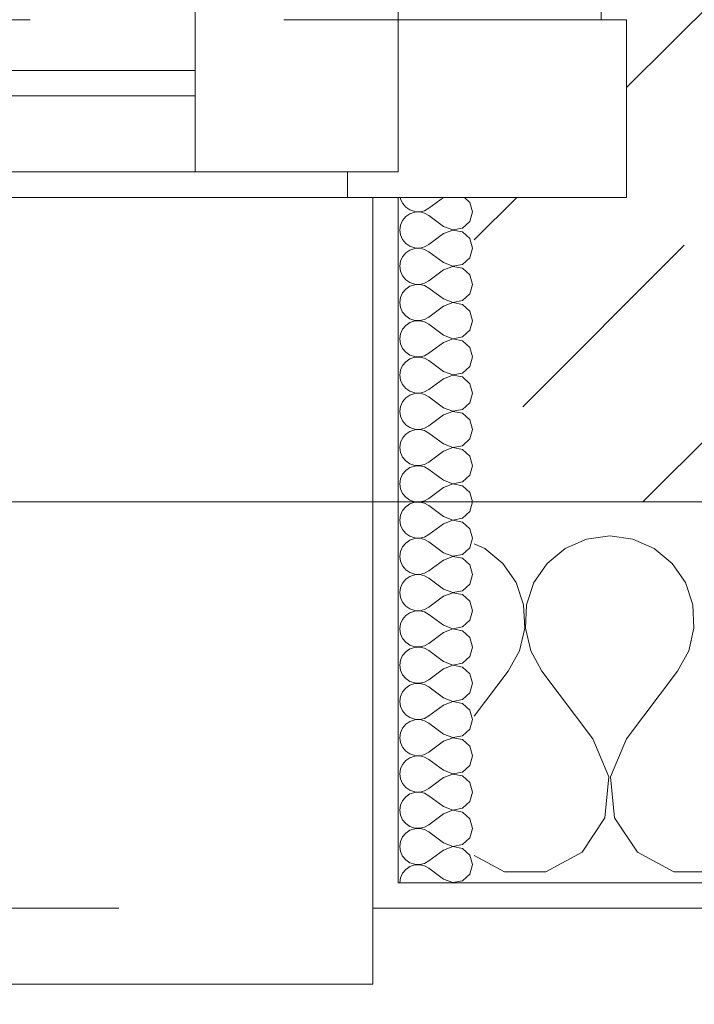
# Model space of a CAD drawing. Header units: metres. Extents: x -4 to 99, y -11 to 17.
# Tile 399 of 656: x 39.301 to 39.567, y -0.193 to 0.195. Entities that reach past the tile are written whole.
import ezdxf

# ---------------------------------------------------------------- set-up
doc = ezdxf.new("R2010")
doc.units = ezdxf.units.M
doc.header["$MEASUREMENT"] = 0
for name, pattern in [('Strichlinie eng', [0.115, 0.075, -0.04]), ('Untersicht', [0.1, 0.075, -0.025]), ('Wipeout_Contour', [1, 0, -1])]:
    doc.linetypes.add(name, pattern=pattern)
for name, color, linetype in [('152 - Bemaßung_ Beschriftung.Ausbau', 7, 'Continuous'), ('603 - Struktur.Bodenplatte_ Decke Roh', 7, 'Continuous'), ('604 - Struktur.Wand Aussen', 7, 'Continuous'), ('653 - Abdeckung.TB Verkofferung', 7, 'Continuous'), ('Neubau_152 - Bemaßung_ Beschriftung.Ausbau', 7, 'Continuous')]:
    doc.layers.add(name, color=color, linetype=linetype)
doc.styles.add('ERSTELLTER_STIL_2', font='txt')
doc.dimstyles.new('ERSTELLTER_STIL__1', dxfattribs={"dimtxt": 0.1, "dimasz": 0.0532, "dimexe": 0.18, "dimexo": 0.0625, "dimgap": 0, "dimtad": 1, "dimzin": 0, "dimdsep": 46, "dimtxsty": 'ERSTELLTER_STIL_2', "dimblk": 'ARROWHEAD_2', "dimblk1": 'ARROWHEAD_2', "dimblk2": 'ARROWHEAD_2', "dimcen": 0.09, "dimse1": 1, "dimse2": 1, "dimclrd": 7, "dimclre": 7, "dimclrt": 7, "dimazin": 0, "dimtfac": 1, "dimtdec": 4, "dimtmove": 0, "dimatfit": 3, "dimfxl": 1, "dimtolj": 1, "dimtzin": 0, "dimarcsym": 0})
doc.dimstyles.new('ERSTELLTER_STIL__2', dxfattribs={"dimtxt": 0.1, "dimasz": 0.0532, "dimexe": 0.18, "dimexo": 0.0625, "dimgap": 0, "dimtad": 1, "dimtih": 1, "dimtoh": 1, "dimzin": 0, "dimdsep": 46, "dimtxsty": 'ERSTELLTER_STIL_2', "dimblk": 'ARROWHEAD_2', "dimblk1": 'ARROWHEAD_2', "dimblk2": 'ARROWHEAD_2', "dimcen": 0.09, "dimse1": 1, "dimse2": 1, "dimclrd": 7, "dimclre": 7, "dimclrt": 7, "dimazin": 0, "dimtfac": 1, "dimtdec": 4, "dimtmove": 0, "dimatfit": 3, "dimfxl": 1, "dimtolj": 1, "dimtzin": 0, "dimarcsym": 0})
doc.dimstyles.new('ERSTELLTER_STIL__4', dxfattribs={"dimtxt": 0.1, "dimasz": 0.0532, "dimexe": 0.18, "dimexo": 0.0625, "dimgap": 0, "dimtad": 1, "dimzin": 0, "dimdsep": 46, "dimtxsty": 'ERSTELLTER_STIL_2', "dimblk": 'ARROWHEAD_2', "dimblk1": 'ARROWHEAD_2', "dimblk2": 'ARROWHEAD_2', "dimcen": 0.09, "dimse1": 1, "dimse2": 1, "dimclrd": 7, "dimclre": 7, "dimclrt": 7, "dimazin": 0, "dimtfac": 1, "dimtdec": 4, "dimtmove": 2, "dimatfit": 3, "dimfxl": 1, "dimtolj": 1, "dimtzin": 0, "dimarcsym": 0})
doc.dimstyles.new('ERSTELLTER_STIL__6', dxfattribs={"dimtxt": 0.18, "dimasz": 0.03648, "dimexe": 0.18, "dimexo": 0.0625, "dimgap": 0, "dimtad": 0, "dimtih": 1, "dimtoh": 1, "dimdec": 4, "dimzin": 0, "dimdsep": 46, "dimcen": 0.09, "dimadec": 0, "dimazin": 0, "dimtfac": 1, "dimtdec": 4, "dimtmove": 0, "dimatfit": 3, "dimldrblk": 'ARROWHEAD_11', "dimfxl": 1, "dimtolj": 1, "dimtzin": 0, "dimarcsym": 0})
doc.dimstyles.new('ERSTELLTER_STIL__7', dxfattribs={"dimtxt": 0.18, "dimasz": 0.02736, "dimexe": 0.18, "dimexo": 0.0625, "dimgap": 0, "dimtad": 0, "dimtih": 1, "dimtoh": 1, "dimdec": 4, "dimzin": 0, "dimdsep": 46, "dimcen": 0.09, "dimadec": 0, "dimazin": 0, "dimtfac": 1, "dimtdec": 4, "dimtmove": 0, "dimatfit": 3, "dimldrblk": 'ARROWHEAD_11', "dimfxl": 1, "dimtolj": 1, "dimtzin": 0, "dimarcsym": 0})
pattern_1 = [(0, (0, 0), (0, 0.08660254), [0, -0.05]), (0, (0.025, 0.0433), (0, 0.08660254), [0, -0.05])]

# ---------------------------------------------------------------- blocks, each defined once
blk = doc.blocks.new('*X95')
at = {"layer": '604 - Struktur.Wand Aussen', "color": 7, "linetype": 'Continuous', "lineweight": 5}
for p, q in [((39.48419, -0.01331), (39.48, -0.01146)), ((39.52422, -0.0096), (39.51581, -0.01331)), ((39.53333, -0.00833), (39.52422, -0.0096)), ((39.54244, -0.0096), (39.53333, -0.00833)), ((39.55086, -0.01331), (39.54244, -0.0096)), ((39.49127, -0.01918), (39.48419, -0.01331)), ((39.51581, -0.01331), (39.50873, -0.01918)), ((39.55794, -0.01918), (39.55086, -0.01331)), ((39.49648, -0.02676), (39.49127, -0.01918)), ((39.50873, -0.01918), (39.50352, -0.02676)), ((39.56315, -0.02676), (39.55794, -0.01918)), ((39.49942, -0.03547), (39.49648, -0.02676)), ((39.50352, -0.02676), (39.50058, -0.03547)), ((39.56609, -0.03547), (39.56315, -0.02676)), ((39.49987, -0.04466), (39.49942, -0.03547)), ((39.50058, -0.03547), (39.50013, -0.04466)), ((39.56653, -0.04466), (39.56609, -0.03547)), ((39.49778, -0.05362), (39.49987, -0.04466)), ((39.50013, -0.04466), (39.50222, -0.05362)), ((39.56445, -0.05362), (39.56653, -0.04466)), ((39.49333, -0.06167), (39.49778, -0.05362)), ((39.50222, -0.05362), (39.50667, -0.06167)), ((39.56, -0.06167), (39.56445, -0.05362)), ((39.48, -0.07944), (39.49333, -0.06167)), ((39.52667, -0.08833), (39.50667, -0.06167)), ((39.54, -0.08833), (39.56, -0.06167)), ((39.53295, -0.1033), (39.52667, -0.08833)), ((39.54, -0.08833), (39.53371, -0.1033)), ((39.53142, -0.11947), (39.53295, -0.1033)), ((39.53371, -0.1033), (39.53525, -0.11947)), ((39.52243, -0.13299), (39.53142, -0.11947)), ((39.53525, -0.11947), (39.54424, -0.13299)), ((39.48, -0.13429), (39.49188, -0.14066)), ((39.50812, -0.14066), (39.52243, -0.13299)), ((39.54424, -0.13299), (39.55855, -0.14066)), ((39.49188, -0.14066), (39.50812, -0.14066)), ((39.55855, -0.14066), (39.57479, -0.14066))]:
    blk.add_line(p, q, dxfattribs=at)
blk = doc.blocks.new('*X106')
at = {"layer": '604 - Struktur.Wand Aussen', "color": 7, "linetype": 'Continuous', "lineweight": 5}
for p, q in [((39.45091, 0.125), (39.45099, 0.12448)), ((39.45099, 0.12448), (39.45178, 0.12267)), ((39.46786, 0.125), (39.46214, 0.12071)), ((39.47822, 0.12304), (39.47608, 0.125)), ((39.45178, 0.12267), (39.45304, 0.12116)), ((39.45304, 0.12116), (39.45466, 0.12004)), ((39.46042, 0.11976), (39.46214, 0.12071)), ((39.47929, 0.11929), (39.47822, 0.12304)), ((39.45304, 0.11742), (39.45178, 0.1159)), ((39.45466, 0.11853), (39.45304, 0.11742)), ((39.45466, 0.12004), (39.45653, 0.11941)), ((39.45653, 0.11916), (39.45466, 0.11853)), ((39.45653, 0.11941), (39.4585, 0.11931)), ((39.4585, 0.11926), (39.45653, 0.11916)), ((39.4585, 0.11931), (39.46042, 0.11976)), ((39.46042, 0.11881), (39.4585, 0.11926)), ((39.46214, 0.11786), (39.46042, 0.11881)), ((39.46786, 0.11357), (39.46214, 0.11786)), ((39.47822, 0.11553), (39.47929, 0.11929)), ((39.45099, 0.11409), (39.45071, 0.11214)), ((39.45178, 0.1159), (39.45099, 0.11409)), ((39.46786, 0.11357), (39.4715, 0.11217)), ((39.4715, 0.11217), (39.47534, 0.1129)), ((39.47534, 0.1129), (39.47822, 0.11553)), ((39.45071, 0.11214), (39.45099, 0.11019)), ((39.45099, 0.11019), (39.45178, 0.10839)), ((39.46786, 0.11071), (39.46214, 0.10643)), ((39.4715, 0.11211), (39.46786, 0.11071)), ((39.47534, 0.11139), (39.4715, 0.11211)), ((39.47822, 0.10876), (39.47534, 0.11139)), ((39.47929, 0.105), (39.47822, 0.10876)), ((39.45178, 0.10839), (39.45304, 0.10687)), ((39.45304, 0.10687), (39.45466, 0.10575)), ((39.45466, 0.10575), (39.45653, 0.10512)), ((39.45653, 0.10488), (39.45466, 0.10425)), ((39.45653, 0.10512), (39.4585, 0.10503)), ((39.4585, 0.10497), (39.45653, 0.10488)), ((39.4585, 0.10503), (39.46042, 0.10547)), ((39.46042, 0.10453), (39.4585, 0.10497)), ((39.46042, 0.10547), (39.46214, 0.10643)), ((39.47822, 0.10124), (39.47929, 0.105)), ((39.45178, 0.10161), (39.45099, 0.09981)), ((39.45304, 0.10313), (39.45178, 0.10161)), ((39.45466, 0.10425), (39.45304, 0.10313)), ((39.46214, 0.10357), (39.46042, 0.10453)), ((39.46786, 0.09929), (39.46214, 0.10357)), ((39.47534, 0.09861), (39.47822, 0.10124)), ((39.45099, 0.09981), (39.45071, 0.09786)), ((39.45071, 0.09786), (39.45099, 0.09591)), ((39.46786, 0.09929), (39.4715, 0.09789)), ((39.4715, 0.09783), (39.46786, 0.09643)), ((39.4715, 0.09789), (39.47534, 0.09861)), ((39.47534, 0.0971), (39.4715, 0.09783)), ((39.47822, 0.09447), (39.47534, 0.0971)), ((39.45099, 0.09591), (39.45178, 0.0941)), ((39.45178, 0.0941), (39.45304, 0.09258)), ((39.46786, 0.09643), (39.46214, 0.09214)), ((39.47929, 0.09071), (39.47822, 0.09447)), ((39.45304, 0.09258), (39.45466, 0.09147)), ((39.45466, 0.08996), (39.45304, 0.08884)), ((39.45466, 0.09147), (39.45653, 0.09084)), ((39.45653, 0.09059), (39.45466, 0.08996)), ((39.45653, 0.09084), (39.4585, 0.09074)), ((39.4585, 0.09069), (39.45653, 0.09059)), ((39.4585, 0.09074), (39.46042, 0.09119)), ((39.46042, 0.09024), (39.4585, 0.09069)), ((39.46042, 0.09119), (39.46214, 0.09214)), ((39.46214, 0.08929), (39.46042, 0.09024)), ((39.46786, 0.085), (39.46214, 0.08929)), ((39.47822, 0.08696), (39.47929, 0.09071)), ((39.45099, 0.08552), (39.45071, 0.08357)), ((39.45178, 0.08733), (39.45099, 0.08552)), ((39.45304, 0.08884), (39.45178, 0.08733)), ((39.47534, 0.08433), (39.47822, 0.08696)), ((39.45071, 0.08357), (39.45099, 0.08162)), ((39.45099, 0.08162), (39.45178, 0.07982)), ((39.46786, 0.08214), (39.46214, 0.07786)), ((39.46786, 0.085), (39.4715, 0.0836)), ((39.4715, 0.08354), (39.46786, 0.08214)), ((39.4715, 0.0836), (39.47534, 0.08433)), ((39.47534, 0.08282), (39.4715, 0.08354)), ((39.47822, 0.08018), (39.47534, 0.08282)), ((39.45178, 0.07982), (39.45304, 0.0783)), ((39.45304, 0.0783), (39.45466, 0.07718)), ((39.46042, 0.0769), (39.46214, 0.07786)), ((39.47929, 0.07643), (39.47822, 0.08018)), ((39.45304, 0.07456), (39.45178, 0.07304)), ((39.45466, 0.07567), (39.45304, 0.07456)), ((39.45466, 0.07718), (39.45653, 0.07655)), ((39.45653, 0.0763), (39.45466, 0.07567)), ((39.45653, 0.07655), (39.4585, 0.07646)), ((39.4585, 0.0764), (39.45653, 0.0763)), ((39.4585, 0.07646), (39.46042, 0.0769)), ((39.46042, 0.07595), (39.4585, 0.0764)), ((39.46214, 0.075), (39.46042, 0.07595)), ((39.46786, 0.07071), (39.46214, 0.075)), ((39.47822, 0.07267), (39.47929, 0.07643)), ((39.45099, 0.07124), (39.45071, 0.06929)), ((39.45178, 0.07304), (39.45099, 0.07124)), ((39.46786, 0.07071), (39.4715, 0.06931)), ((39.4715, 0.06931), (39.47534, 0.07004)), ((39.47534, 0.07004), (39.47822, 0.07267)), ((39.45071, 0.06929), (39.45099, 0.06733)), ((39.45099, 0.06733), (39.45178, 0.06553)), ((39.46786, 0.06786), (39.46214, 0.06357)), ((39.4715, 0.06926), (39.46786, 0.06786)), ((39.47534, 0.06853), (39.4715, 0.06926)), ((39.47822, 0.0659), (39.47534, 0.06853)), ((39.45178, 0.06553), (39.45304, 0.06401)), ((39.45304, 0.06401), (39.45466, 0.0629)), ((39.45466, 0.0629), (39.45653, 0.06227)), ((39.45653, 0.06227), (39.4585, 0.06217)), ((39.4585, 0.06211), (39.45653, 0.06202)), ((39.4585, 0.06217), (39.46042, 0.06262)), ((39.46042, 0.06167), (39.4585, 0.06211)), ((39.46042, 0.06262), (39.46214, 0.06357)), ((39.47929, 0.06214), (39.47822, 0.0659)), ((39.47822, 0.05839), (39.47929, 0.06214)), ((39.45178, 0.05876), (39.45099, 0.05695)), ((39.45304, 0.06027), (39.45178, 0.05876)), ((39.45466, 0.06139), (39.45304, 0.06027)), ((39.45653, 0.06202), (39.45466, 0.06139)), ((39.46214, 0.06071), (39.46042, 0.06167)), ((39.46786, 0.05643), (39.46214, 0.06071)), ((39.47534, 0.05575), (39.47822, 0.05839)), ((39.45099, 0.05695), (39.45071, 0.055)), ((39.45071, 0.055), (39.45099, 0.05305)), ((39.46786, 0.05643), (39.4715, 0.05503)), ((39.4715, 0.05497), (39.46786, 0.05357)), ((39.4715, 0.05503), (39.47534, 0.05575)), ((39.47534, 0.05425), (39.4715, 0.05497)), ((39.45099, 0.05305), (39.45178, 0.05124)), ((39.45178, 0.05124), (39.45304, 0.04973)), ((39.46786, 0.05357), (39.46214, 0.04929)), ((39.47822, 0.05161), (39.47534, 0.05425)), ((39.47929, 0.04786), (39.47822, 0.05161)), ((39.45304, 0.04973), (39.45466, 0.04861)), ((39.45466, 0.0471), (39.45304, 0.04599)), ((39.45466, 0.04861), (39.45653, 0.04798)), ((39.45653, 0.04773), (39.45466, 0.0471)), ((39.45653, 0.04798), (39.4585, 0.04789)), ((39.4585, 0.04783), (39.45653, 0.04773)), ((39.4585, 0.04789), (39.46042, 0.04833)), ((39.46042, 0.04738), (39.4585, 0.04783)), ((39.46042, 0.04833), (39.46214, 0.04929)), ((39.46214, 0.04643), (39.46042, 0.04738)), ((39.47822, 0.0441), (39.47929, 0.04786)), ((39.45178, 0.04447), (39.45099, 0.04267)), ((39.45304, 0.04599), (39.45178, 0.04447)), ((39.46786, 0.04214), (39.46214, 0.04643)), ((39.47534, 0.04147), (39.47822, 0.0441)), ((39.45099, 0.04267), (39.45071, 0.04071)), ((39.45071, 0.04071), (39.45099, 0.03876)), ((39.46786, 0.03929), (39.46214, 0.035)), ((39.46786, 0.04214), (39.4715, 0.04074)), ((39.4715, 0.04069), (39.46786, 0.03929)), ((39.4715, 0.04074), (39.47534, 0.04147)), ((39.47534, 0.03996), (39.4715, 0.04069)), ((39.47822, 0.03733), (39.47534, 0.03996)), ((39.45099, 0.03876), (39.45178, 0.03696)), ((39.45178, 0.03696), (39.45304, 0.03544)), ((39.45304, 0.03544), (39.45466, 0.03433)), ((39.46042, 0.03405), (39.46214, 0.035)), ((39.47929, 0.03357), (39.47822, 0.03733)), ((39.45304, 0.0317), (39.45178, 0.03018)), ((39.45466, 0.03282), (39.45304, 0.0317)), ((39.45466, 0.03433), (39.45653, 0.0337)), ((39.45653, 0.03345), (39.45466, 0.03282)), ((39.45653, 0.0337), (39.4585, 0.0336)), ((39.4585, 0.03354), (39.45653, 0.03345)), ((39.4585, 0.0336), (39.46042, 0.03405)), ((39.46042, 0.0331), (39.4585, 0.03354)), ((39.46214, 0.03214), (39.46042, 0.0331)), ((39.46786, 0.02786), (39.46214, 0.03214)), ((39.47822, 0.02982), (39.47929, 0.03357)), ((39.45099, 0.02838), (39.45071, 0.02643)), ((39.45178, 0.03018), (39.45099, 0.02838)), ((39.46786, 0.02786), (39.4715, 0.02646)), ((39.4715, 0.02646), (39.47534, 0.02718)), ((39.47534, 0.02718), (39.47822, 0.02982)), ((39.45071, 0.02643), (39.45099, 0.02448)), ((39.45099, 0.02448), (39.45178, 0.02267)), ((39.46786, 0.025), (39.46214, 0.02071)), ((39.4715, 0.0264), (39.46786, 0.025)), ((39.47534, 0.02567), (39.4715, 0.0264)), ((39.47822, 0.02304), (39.47534, 0.02567)), ((39.45178, 0.02267), (39.45304, 0.02116)), ((39.45304, 0.02116), (39.45466, 0.02004)), ((39.45466, 0.02004), (39.45653, 0.01941)), ((39.45653, 0.01941), (39.4585, 0.01931)), ((39.4585, 0.01931), (39.46042, 0.01976)), ((39.46042, 0.01976), (39.46214, 0.02071)), ((39.47929, 0.01929), (39.47822, 0.02304)), ((39.45178, 0.0159), (39.45099, 0.01409)), ((39.45304, 0.01742), (39.45178, 0.0159)), ((39.45466, 0.01853), (39.45304, 0.01742)), ((39.45653, 0.01916), (39.45466, 0.01853)), ((39.4585, 0.01926), (39.45653, 0.01916)), ((39.46042, 0.01881), (39.4585, 0.01926)), ((39.46214, 0.01786), (39.46042, 0.01881)), ((39.46786, 0.01357), (39.46214, 0.01786)), ((39.47534, 0.0129), (39.47822, 0.01553)), ((39.47822, 0.01553), (39.47929, 0.01929)), ((39.45099, 0.01409), (39.45071, 0.01214)), ((39.45071, 0.01214), (39.45099, 0.01019)), ((39.46786, 0.01357), (39.4715, 0.01217)), ((39.4715, 0.01211), (39.46786, 0.01071)), ((39.4715, 0.01217), (39.47534, 0.0129)), ((39.47534, 0.01139), (39.4715, 0.01211)), ((39.45099, 0.01019), (39.45178, 0.00839)), ((39.45178, 0.00839), (39.45304, 0.00687)), ((39.46786, 0.01071), (39.46214, 0.00643)), ((39.47822, 0.00876), (39.47534, 0.01139)), ((39.47929, 0.005), (39.47822, 0.00876)), ((39.45304, 0.00687), (39.45466, 0.00575)), ((39.45466, 0.00425), (39.45304, 0.00313)), ((39.45466, 0.00575), (39.45653, 0.00512)), ((39.45653, 0.00488), (39.45466, 0.00425)), ((39.45653, 0.00512), (39.4585, 0.00503)), ((39.4585, 0.00497), (39.45653, 0.00488)), ((39.4585, 0.00503), (39.46042, 0.00547)), ((39.46042, 0.00453), (39.4585, 0.00497)), ((39.46042, 0.00547), (39.46214, 0.00643)), ((39.46214, 0.00357), (39.46042, 0.00453)), ((39.47822, 0.00124), (39.47929, 0.005)), ((39.45178, 0.00161), (39.45099, -0.00019)), ((39.45304, 0.00313), (39.45178, 0.00161)), ((39.46786, -0.00071), (39.46214, 0.00357)), ((39.47534, -0.00139), (39.47822, 0.00124)), ((39.45099, -0.00019), (39.45071, -0.00214)), ((39.45071, -0.00214), (39.45099, -0.00409)), ((39.46786, -0.00357), (39.46214, -0.00786)), ((39.46786, -0.00071), (39.4715, -0.00211)), ((39.4715, -0.00217), (39.46786, -0.00357)), ((39.4715, -0.00211), (39.47534, -0.00139)), ((39.47534, -0.0029), (39.4715, -0.00217)), ((39.47822, -0.00553), (39.47534, -0.0029)), ((39.45099, -0.00409), (39.45178, -0.0059)), ((39.45178, -0.0059), (39.45304, -0.00742)), ((39.45304, -0.00742), (39.45466, -0.00853)), ((39.47929, -0.00929), (39.47822, -0.00553)), ((39.45304, -0.01116), (39.45178, -0.01267)), ((39.45466, -0.01004), (39.45304, -0.01116)), ((39.45466, -0.00853), (39.45653, -0.00916)), ((39.45653, -0.00941), (39.45466, -0.01004)), ((39.45653, -0.00916), (39.4585, -0.00926)), ((39.4585, -0.00931), (39.45653, -0.00941)), ((39.4585, -0.00926), (39.46042, -0.00881)), ((39.46042, -0.00976), (39.4585, -0.00931)), ((39.46042, -0.00881), (39.46214, -0.00786)), ((39.46214, -0.01071), (39.46042, -0.00976)), ((39.46786, -0.015), (39.46214, -0.01071)), ((39.47822, -0.01304), (39.47929, -0.00929)), ((39.45099, -0.01448), (39.45071, -0.01643)), ((39.45178, -0.01267), (39.45099, -0.01448)), ((39.46786, -0.015), (39.4715, -0.0164)), ((39.47534, -0.01567), (39.47822, -0.01304)), ((39.45071, -0.01643), (39.45099, -0.01838)), ((39.45099, -0.01838), (39.45178, -0.02018)), ((39.46786, -0.01786), (39.46214, -0.02214)), ((39.4715, -0.01646), (39.46786, -0.01786)), ((39.4715, -0.0164), (39.47534, -0.01567)), ((39.47534, -0.01718), (39.4715, -0.01646)), ((39.47822, -0.01982), (39.47534, -0.01718)), ((39.45178, -0.02018), (39.45304, -0.0217)), ((39.45304, -0.0217), (39.45466, -0.02282)), ((39.45466, -0.02282), (39.45653, -0.02345)), ((39.4585, -0.02354), (39.46042, -0.0231)), ((39.46042, -0.0231), (39.46214, -0.02214)), ((39.47929, -0.02357), (39.47822, -0.01982)), ((39.45178, -0.02696), (39.45099, -0.02876)), ((39.45304, -0.02544), (39.45178, -0.02696)), ((39.45466, -0.02433), (39.45304, -0.02544)), ((39.45653, -0.0237), (39.45466, -0.02433)), ((39.45653, -0.02345), (39.4585, -0.02354)), ((39.4585, -0.0236), (39.45653, -0.0237)), ((39.46042, -0.02405), (39.4585, -0.0236)), ((39.46214, -0.025), (39.46042, -0.02405)), ((39.46786, -0.02929), (39.46214, -0.025)), ((39.47822, -0.02733), (39.47929, -0.02357)), ((39.45099, -0.02876), (39.45071, -0.03071)), ((39.45071, -0.03071), (39.45099, -0.03267)), ((39.46786, -0.02929), (39.4715, -0.03069)), ((39.4715, -0.03074), (39.46786, -0.03214)), ((39.4715, -0.03069), (39.47534, -0.02996)), ((39.47534, -0.03147), (39.4715, -0.03074)), ((39.47534, -0.02996), (39.47822, -0.02733)), ((39.45099, -0.03267), (39.45178, -0.03447)), ((39.45178, -0.03447), (39.45304, -0.03599)), ((39.46786, -0.03214), (39.46214, -0.03643)), ((39.47822, -0.0341), (39.47534, -0.03147)), ((39.47929, -0.03786), (39.47822, -0.0341)), ((39.45304, -0.03599), (39.45466, -0.0371)), ((39.45466, -0.03861), (39.45304, -0.03973)), ((39.45466, -0.0371), (39.45653, -0.03773)), ((39.45653, -0.03798), (39.45466, -0.03861)), ((39.45653, -0.03773), (39.4585, -0.03783)), ((39.4585, -0.03789), (39.45653, -0.03798)), ((39.4585, -0.03783), (39.46042, -0.03738)), ((39.46042, -0.03833), (39.4585, -0.03789)), ((39.46042, -0.03738), (39.46214, -0.03643)), ((39.46214, -0.03929), (39.46042, -0.03833)), ((39.47822, -0.04161), (39.47929, -0.03786)), ((39.45178, -0.04124), (39.45099, -0.04305)), ((39.45304, -0.03973), (39.45178, -0.04124)), ((39.46786, -0.04357), (39.46214, -0.03929)), ((39.47534, -0.04425), (39.47822, -0.04161)), ((39.45099, -0.04305), (39.45071, -0.045)), ((39.45071, -0.045), (39.45099, -0.04695)), ((39.46786, -0.04643), (39.46214, -0.05071)), ((39.46786, -0.04357), (39.4715, -0.04497)), ((39.4715, -0.04503), (39.46786, -0.04643)), ((39.4715, -0.04497), (39.47534, -0.04425)), ((39.47534, -0.04575), (39.4715, -0.04503)), ((39.47822, -0.04839), (39.47534, -0.04575)), ((39.45099, -0.04695), (39.45178, -0.04876)), ((39.45178, -0.04876), (39.45304, -0.05027)), ((39.45304, -0.05027), (39.45466, -0.05139)), ((39.47929, -0.05214), (39.47822, -0.04839)), ((39.45304, -0.05401), (39.45178, -0.05553)), ((39.45466, -0.0529), (39.45304, -0.05401)), ((39.45466, -0.05139), (39.45653, -0.05202)), ((39.45653, -0.05227), (39.45466, -0.0529)), ((39.45653, -0.05202), (39.4585, -0.05211)), ((39.4585, -0.05217), (39.45653, -0.05227)), ((39.4585, -0.05211), (39.46042, -0.05167)), ((39.46042, -0.05262), (39.4585, -0.05217)), ((39.46042, -0.05167), (39.46214, -0.05071)), ((39.46214, -0.05357), (39.46042, -0.05262)), ((39.46786, -0.05786), (39.46214, -0.05357)), ((39.47822, -0.0559), (39.47929, -0.05214)), ((39.45099, -0.05733), (39.45071, -0.05929)), ((39.45178, -0.05553), (39.45099, -0.05733)), ((39.46786, -0.05786), (39.4715, -0.05926)), ((39.47534, -0.05853), (39.47822, -0.0559)), ((39.45071, -0.05929), (39.45099, -0.06124)), ((39.45099, -0.06124), (39.45178, -0.06304)), ((39.46786, -0.06071), (39.46214, -0.065)), ((39.4715, -0.05931), (39.46786, -0.06071)), ((39.4715, -0.05926), (39.47534, -0.05853)), ((39.47534, -0.06004), (39.4715, -0.05931)), ((39.47822, -0.06267), (39.47534, -0.06004)), ((39.45178, -0.06304), (39.45304, -0.06456)), ((39.45304, -0.06456), (39.45466, -0.06567)), ((39.45466, -0.06567), (39.45653, -0.0663)), ((39.46042, -0.06595), (39.46214, -0.065)), ((39.47929, -0.06643), (39.47822, -0.06267)), ((39.45178, -0.06982), (39.45099, -0.07162)), ((39.45304, -0.0683), (39.45178, -0.06982)), ((39.45466, -0.06718), (39.45304, -0.0683)), ((39.45653, -0.06655), (39.45466, -0.06718)), ((39.45653, -0.0663), (39.4585, -0.0664)), ((39.4585, -0.06646), (39.45653, -0.06655)), ((39.4585, -0.0664), (39.46042, -0.06595)), ((39.46042, -0.0669), (39.4585, -0.06646)), ((39.46214, -0.06786), (39.46042, -0.0669)), ((39.46786, -0.07214), (39.46214, -0.06786)), ((39.47822, -0.07018), (39.47929, -0.06643)), ((39.45099, -0.07162), (39.45071, -0.07357)), ((39.45071, -0.07357), (39.45099, -0.07552)), ((39.46786, -0.07214), (39.4715, -0.07354)), ((39.4715, -0.0736), (39.46786, -0.075)), ((39.4715, -0.07354), (39.47534, -0.07282)), ((39.47534, -0.07433), (39.4715, -0.0736)), ((39.47534, -0.07282), (39.47822, -0.07018)), ((39.45099, -0.07552), (39.45178, -0.07733)), ((39.45178, -0.07733), (39.45304, -0.07884)), ((39.46786, -0.075), (39.46214, -0.07929)), ((39.47822, -0.07696), (39.47534, -0.07433)), ((39.47929, -0.08071), (39.47822, -0.07696)), ((39.45304, -0.07884), (39.45466, -0.07996)), ((39.45466, -0.07996), (39.45653, -0.08059)), ((39.45653, -0.08084), (39.45466, -0.08147)), ((39.45653, -0.08059), (39.4585, -0.08069)), ((39.4585, -0.08074), (39.45653, -0.08084)), ((39.4585, -0.08069), (39.46042, -0.08024)), ((39.46042, -0.08119), (39.4585, -0.08074)), ((39.46042, -0.08024), (39.46214, -0.07929)), ((39.46214, -0.08214), (39.46042, -0.08119)), ((39.47822, -0.08447), (39.47929, -0.08071)), ((39.45178, -0.0841), (39.45099, -0.08591)), ((39.45304, -0.08258), (39.45178, -0.0841)), ((39.45466, -0.08147), (39.45304, -0.08258)), ((39.46786, -0.08643), (39.46214, -0.08214)), ((39.47534, -0.0871), (39.47822, -0.08447)), ((39.45099, -0.08591), (39.45071, -0.08786)), ((39.45071, -0.08786), (39.45099, -0.08981)), ((39.46786, -0.08643), (39.4715, -0.08783)), ((39.4715, -0.08789), (39.46786, -0.08929)), ((39.4715, -0.08783), (39.47534, -0.0871)), ((39.47534, -0.08861), (39.4715, -0.08789)), ((39.47822, -0.09124), (39.47534, -0.08861)), ((39.45099, -0.08981), (39.45178, -0.09161)), ((39.45178, -0.09161), (39.45304, -0.09313)), ((39.46786, -0.08929), (39.46214, -0.09357)), ((39.47929, -0.095), (39.47822, -0.09124)), ((39.45304, -0.09687), (39.45178, -0.09839)), ((39.45304, -0.09313), (39.45466, -0.09425)), ((39.45466, -0.09575), (39.45304, -0.09687)), ((39.45466, -0.09425), (39.45653, -0.09488)), ((39.45653, -0.09512), (39.45466, -0.09575)), ((39.45653, -0.09488), (39.4585, -0.09497)), ((39.4585, -0.09503), (39.45653, -0.09512)), ((39.4585, -0.09497), (39.46042, -0.09453)), ((39.46042, -0.09547), (39.4585, -0.09503)), ((39.46042, -0.09453), (39.46214, -0.09357)), ((39.46214, -0.09643), (39.46042, -0.09547)), ((39.46786, -0.10071), (39.46214, -0.09643)), ((39.47822, -0.09876), (39.47929, -0.095)), ((39.45099, -0.10019), (39.45071, -0.10214)), ((39.45178, -0.09839), (39.45099, -0.10019)), ((39.46786, -0.10071), (39.4715, -0.10211)), ((39.47534, -0.10139), (39.47822, -0.09876)), ((39.45071, -0.10214), (39.45099, -0.10409)), ((39.45099, -0.10409), (39.45178, -0.1059)), ((39.46786, -0.10357), (39.46214, -0.10786)), ((39.4715, -0.10217), (39.46786, -0.10357)), ((39.4715, -0.10211), (39.47534, -0.10139)), ((39.47534, -0.1029), (39.4715, -0.10217)), ((39.47822, -0.10553), (39.47534, -0.1029)), ((39.45178, -0.1059), (39.45304, -0.10742)), ((39.45304, -0.10742), (39.45466, -0.10853)), ((39.45466, -0.10853), (39.45653, -0.10916)), ((39.46042, -0.10881), (39.46214, -0.10786)), ((39.47929, -0.10929), (39.47822, -0.10553)), ((39.45304, -0.11116), (39.45178, -0.11267)), ((39.45466, -0.11004), (39.45304, -0.11116)), ((39.45653, -0.10941), (39.45466, -0.11004)), ((39.45653, -0.10916), (39.4585, -0.10926)), ((39.4585, -0.10931), (39.45653, -0.10941)), ((39.4585, -0.10926), (39.46042, -0.10881)), ((39.46042, -0.10976), (39.4585, -0.10931)), ((39.46214, -0.11071), (39.46042, -0.10976)), ((39.46786, -0.115), (39.46214, -0.11071)), ((39.47822, -0.11304), (39.47929, -0.10929)), ((39.45099, -0.11448), (39.45071, -0.11643)), ((39.45178, -0.11267), (39.45099, -0.11448)), ((39.46786, -0.115), (39.4715, -0.1164)), ((39.4715, -0.1164), (39.47534, -0.11567)), ((39.47534, -0.11567), (39.47822, -0.11304)), ((39.45071, -0.11643), (39.45099, -0.11838)), ((39.45099, -0.11838), (39.45178, -0.12018)), ((39.45178, -0.12018), (39.45304, -0.1217)), ((39.46786, -0.11786), (39.46214, -0.12214)), ((39.4715, -0.11646), (39.46786, -0.11786)), ((39.47534, -0.11718), (39.4715, -0.11646)), ((39.47822, -0.11982), (39.47534, -0.11718)), ((39.47929, -0.12357), (39.47822, -0.11982)), ((39.45304, -0.1217), (39.45466, -0.12282)), ((39.45466, -0.12282), (39.45653, -0.12345)), ((39.45653, -0.1237), (39.45466, -0.12433)), ((39.45653, -0.12345), (39.4585, -0.12354)), ((39.4585, -0.1236), (39.45653, -0.1237)), ((39.4585, -0.12354), (39.46042, -0.1231)), ((39.46042, -0.12405), (39.4585, -0.1236)), ((39.46042, -0.1231), (39.46214, -0.12214)), ((39.46214, -0.125), (39.46042, -0.12405)), ((39.47822, -0.12733), (39.47929, -0.12357)), ((39.45178, -0.12696), (39.45099, -0.12876)), ((39.45304, -0.12544), (39.45178, -0.12696)), ((39.45466, -0.12433), (39.45304, -0.12544)), ((39.46786, -0.12929), (39.46214, -0.125)), ((39.47534, -0.12996), (39.47822, -0.12733)), ((39.45099, -0.12876), (39.45071, -0.13071)), ((39.45071, -0.13071), (39.45099, -0.13267)), ((39.46786, -0.12929), (39.4715, -0.13069)), ((39.4715, -0.13074), (39.46786, -0.13214)), ((39.4715, -0.13069), (39.47534, -0.12996)), ((39.47534, -0.13147), (39.4715, -0.13074)), ((39.47822, -0.1341), (39.47534, -0.13147)), ((39.45099, -0.13267), (39.45178, -0.13447)), ((39.45178, -0.13447), (39.45304, -0.13599)), ((39.46786, -0.13214), (39.46214, -0.13643)), ((39.47929, -0.13786), (39.47822, -0.1341)), ((39.45304, -0.13599), (39.45466, -0.1371)), ((39.45466, -0.13861), (39.45304, -0.13973)), ((39.45466, -0.1371), (39.45653, -0.13773)), ((39.45653, -0.13798), (39.45466, -0.13861)), ((39.45653, -0.13773), (39.4585, -0.13783)), ((39.4585, -0.13789), (39.45653, -0.13798)), ((39.4585, -0.13783), (39.46042, -0.13738)), ((39.46042, -0.13833), (39.4585, -0.13789)), ((39.46042, -0.13738), (39.46214, -0.13643)), ((39.46214, -0.13929), (39.46042, -0.13833)), ((39.46786, -0.14357), (39.46214, -0.13929)), ((39.47822, -0.14161), (39.47929, -0.13786)), ((39.45099, -0.14305), (39.45071, -0.145)), ((39.45178, -0.14124), (39.45099, -0.14305)), ((39.45304, -0.13973), (39.45178, -0.14124)), ((39.47534, -0.14425), (39.47822, -0.14161)), ((39.46786, -0.14357), (39.4715, -0.14497)), ((39.4715, -0.14497), (39.47534, -0.14425))]:
    blk.add_line(p, q, dxfattribs=at)
blk = doc.blocks.new('ARROWHEAD_11')
at = {"color": 0, "linetype": 'Continuous', "lineweight": 0}
blk.add_line((0, 0), (-1, 0), dxfattribs=at)
at = {"color": 0, "linetype": 'Continuous', "lineweight": 0, "const_width": 0.25, "flags": 128}
blk.add_lwpolyline([(-0.125, 0, 1), (0.125, 0, 1)], format="xyb", close=True, dxfattribs=at)
blk = doc.blocks.new('*D363')
at = {"layer": '152 - Bemaßung_ Beschriftung.Ausbau', "color": 7, "linetype": 'Continuous', "lineweight": 5}
for p, q in [((-1.675, 0.005), (-1.675, 0.245)), ((-1.71, 0.02521), (-1.64, -0.01521)), ((-1.6225, 0.005), (-1.7275, 0.005)), ((-1.675, -0.145), (-1.675, 0.005)), ((-1.71, -0.12479), (-1.64, -0.16521)), ((-1.6225, -0.145), (-1.7275, -0.145)), ((-1.675, -0.17923), (-1.675, -0.145))]:
    blk.add_line(p, q, dxfattribs=at)
at = {"layer": '152 - Bemaßung_ Beschriftung.Ausbau', "color": 7, "lineweight": 5, "insert": (-1.68664, -0.14589), "char_height": 0.1, "attachment_point": 7, "rotation": 90, "style": 'ERSTELLTER_STIL_2'}
blk.add_mtext('\\A1;{\\pql;\\fArial|b0|i0|c0|p38;15}', dxfattribs=at)
blk = doc.blocks.new('ARROWHEAD_2')
at = {"color": 0, "linetype": 'Continuous', "lineweight": 0}
for p, q in [((-0.3781, -0.655), (0.3781, 0.655)), ((0, 0), (-1, 0))]:
    blk.add_line(p, q, dxfattribs=at)
blk = doc.blocks.new('*D364')
at = {"layer": '152 - Bemaßung_ Beschriftung.Ausbau', "color": 7, "linetype": 'Continuous', "lineweight": 5}
blk.add_line((-1.71, 0.02521), (-1.64, -0.01521), dxfattribs=at)
blk = doc.blocks.new('*D369')
at = {"layer": '152 - Bemaßung_ Beschriftung.Ausbau', "color": 7, "linetype": 'Continuous', "lineweight": 5}
for p, q in [((-2.175, 0.005), (-2.175, 0.245)), ((-2.21, 0.02521), (-2.14, -0.01521)), ((-2.1225, 0.005), (-2.2275, 0.005)), ((-2.175, -0.145), (-2.175, 0.005)), ((-2.21, -0.12479), (-2.14, -0.16521)), ((-2.1225, -0.145), (-2.2275, -0.145)), ((-2.175, -0.17923), (-2.175, -0.145))]:
    blk.add_line(p, q, dxfattribs=at)
at = {"layer": '152 - Bemaßung_ Beschriftung.Ausbau', "color": 7, "lineweight": 5, "insert": (-2.1845, -0.14511), "char_height": 0.1, "attachment_point": 7, "rotation": 90, "style": 'ERSTELLTER_STIL_2'}
blk.add_mtext('\\A1;{\\pql;\\fArial|b0|i0|c0|p38;15}', dxfattribs=at)
blk = doc.blocks.new('*D370')
at = {"layer": '152 - Bemaßung_ Beschriftung.Ausbau', "color": 7, "linetype": 'Continuous', "lineweight": 5}
for p, q in [((-2.21, 0.27019), (-2.14, 0.22978)), ((-2.14, 0.22479), (-2.21, 0.26521)), ((-2.1225, 0.245), (-2.2275, 0.245)), ((-2.175, 0.005), (-2.175, 0.245)), ((-2.21, 0.02521), (-2.14, -0.01521))]:
    blk.add_line(p, q, dxfattribs=at)
at = {"layer": '152 - Bemaßung_ Beschriftung.Ausbau', "color": 7, "lineweight": 5, "insert": (-2.195, 0.04911), "char_height": 0.1, "attachment_point": 7, "rotation": 90, "style": 'ERSTELLTER_STIL_2'}
blk.add_mtext('\\A1;{\\pql;\\fArial|b0|i0|c0|p38;24}', dxfattribs=at)
blk = doc.blocks.new('*D405')
at = {"layer": '152 - Bemaßung_ Beschriftung.Ausbau', "color": 7, "linetype": 'Continuous', "lineweight": 5}
for p, q in [((37.14, -4.1125), (37.14, -4.0075)), ((39.54, -4.1125), (39.54, -4.0075)), ((37.16021, -4.025), (37.11979, -4.095)), ((39.56021, -4.025), (39.51979, -4.095)), ((37.14, -4.06), (39.54, -4.06))]:
    blk.add_line(p, q, dxfattribs=at)
at = {"layer": '152 - Bemaßung_ Beschriftung.Ausbau', "color": 7, "lineweight": 5, "char_height": 0.1, "attachment_point": 7, "style": 'ERSTELLTER_STIL_2'}
for s, insert in [('\\A1;{\\pql;\\fArial|b0|i0|c0|p38;2,40}', (38.20697, -4.04)), ('\\A1;{\\pql;\\fArial|b0|i0|c0|p38;2,01}', (38.20697, -4.18))]:
    blk.add_mtext(s, dxfattribs=dict(at, insert=insert))
blk = doc.blocks.new('*D406')
at = {"layer": '152 - Bemaßung_ Beschriftung.Ausbau', "color": 7, "linetype": 'Continuous', "lineweight": 5}
for p, q in [((39.54, -4.1125), (39.54, -4.0075)), ((40.74, -4.1125), (40.74, -4.0075)), ((39.56021, -4.025), (39.51979, -4.095)), ((40.76021, -4.025), (40.71979, -4.095)), ((39.54, -4.06), (40.74, -4.06))]:
    blk.add_line(p, q, dxfattribs=at)
at = {"layer": '152 - Bemaßung_ Beschriftung.Ausbau', "color": 7, "lineweight": 5, "insert": (40.00697, -4.04), "char_height": 0.1, "attachment_point": 7, "style": 'ERSTELLTER_STIL_2'}
blk.add_mtext('\\A1;{\\pql;\\fArial|b0|i0|c0|p38;1,20}', dxfattribs=at)
blk = doc.blocks.new('*D439')
at = {"layer": '152 - Bemaßung_ Beschriftung.Ausbau', "color": 7, "linetype": 'Continuous', "lineweight": 5}
for p, q in [((36.605, -4.6125), (36.605, -4.5075)), ((40.015, -4.6125), (40.015, -4.5075)), ((36.62521, -4.525), (36.58479, -4.595)), ((40.0352, -4.525), (39.99479, -4.595)), ((36.605, -4.56), (40.015, -4.56))]:
    blk.add_line(p, q, dxfattribs=at)
at = {"layer": '152 - Bemaßung_ Beschriftung.Ausbau', "color": 7, "lineweight": 5, "char_height": 0.1, "attachment_point": 7, "style": 'ERSTELLTER_STIL_2'}
for s, insert in [('\\A1;{\\pql;\\fArial|b0|i0|c0|p38;3,41}', (38.10108, -4.54)), ('\\A1;{\\pql;\\fArial|b0|i0|c0|p38;15}', (39.843, -4.54))]:
    blk.add_mtext(s, dxfattribs=dict(at, insert=insert))
blk = doc.blocks.new('*D480')
at = {"layer": '152 - Bemaßung_ Beschriftung.Ausbau', "color": 7, "linetype": 'Continuous', "lineweight": 5}
for p, q in [((36.67999, -5.1125), (36.67999, -5.0075)), ((39.97999, -5.1125), (39.97999, -5.0075)), ((36.7002, -5.025), (36.65978, -5.095)), ((40.0002, -5.025), (39.95978, -5.095)), ((36.67999, -5.06), (39.97999, -5.06))]:
    blk.add_line(p, q, dxfattribs=at)
at = {"layer": '152 - Bemaßung_ Beschriftung.Ausbau', "color": 7, "lineweight": 5, "insert": (38.19696, -5.04), "char_height": 0.1, "attachment_point": 7, "style": 'ERSTELLTER_STIL_2'}
blk.add_mtext('\\A1;{\\pql;\\fArial|b0|i0|c0|p38;3,30}', dxfattribs=at)
blk = doc.blocks.new('*D497')
at = {"layer": '152 - Bemaßung_ Beschriftung.Ausbau', "color": 7, "linetype": 'Continuous', "lineweight": 5}
for p, q in [((-0.165, -5.6125), (-0.165, -5.5075)), ((62.42503, -5.6125), (62.42503, -5.5075)), ((-0.14479, -5.525), (-0.18521, -5.595)), ((62.40482, -5.595), (62.44523, -5.525)), ((-0.19923, -5.56), (-0.165, -5.56)), ((-0.165, -5.56), (62.42503, -5.56)), ((62.42503, -5.56), (62.45926, -5.56))]:
    blk.add_line(p, q, dxfattribs=at)
at = {"layer": '152 - Bemaßung_ Beschriftung.Ausbau', "color": 7, "lineweight": 5, "insert": (30.95904, -5.54), "char_height": 0.1, "attachment_point": 7, "style": 'ERSTELLTER_STIL_2'}
blk.add_mtext('\\A1;{\\pql;\\fArial|b0|i0|c0|p38;62,59}', dxfattribs=at)
blk = doc.blocks.new('*D610')
at = {"layer": '152 - Bemaßung_ Beschriftung.Ausbau', "color": 7, "linetype": 'Continuous', "lineweight": 5}
for p, q in [((45.78033, 0.245), (45.78033, 3.72)), ((45.74533, 0.26521), (45.81533, 0.22479)), ((45.83283, 0.245), (45.72783, 0.245)), ((45.78033, 0.005), (45.78033, 0.245)), ((45.74533, 0.02521), (45.81533, -0.01521)), ((45.83283, 0.005), (45.72783, 0.005)), ((45.78033, -0.02923), (45.78033, 0.005))]:
    blk.add_line(p, q, dxfattribs=at)
at = {"color": 254, "linetype": 'Wipeout_Contour', "lineweight": 0, "ltscale": 182.85335}
blk.add_wipeout([(45.78176, 0.02769), (45.78176, 0.22231), (45.6389, 0.22231), (45.6389, 0.02769)], dxfattribs=at).dxf.layer = '152 - Bemaßung_ Beschriftung.Ausbau'
at = {"layer": '152 - Bemaßung_ Beschriftung.Ausbau', "color": 7, "lineweight": 5, "insert": (45.76033, 0.04911), "char_height": 0.1, "attachment_point": 7, "rotation": 90, "style": 'ERSTELLTER_STIL_2'}
blk.add_mtext('\\A1;{\\pql;\\fArial|b0|i0|c0|p38;24}', dxfattribs=at)
blk = doc.blocks.new('*D615')
at = {"layer": '152 - Bemaßung_ Beschriftung.Ausbau', "color": 7, "linetype": 'Continuous', "lineweight": 5}
for p, q in [((44.30621, 0.73019), (44.37621, 0.68977)), ((44.39371, 0.70998), (44.28871, 0.70998)), ((44.34121, 0.245), (44.34121, 0.70998)), ((44.30621, 0.26521), (44.37621, 0.22479)), ((44.39371, 0.245), (44.28871, 0.245)), ((44.34121, 0.21077), (44.34121, 0.245))]:
    blk.add_line(p, q, dxfattribs=at)
at = {"layer": '152 - Bemaßung_ Beschriftung.Ausbau', "color": 7, "lineweight": 5, "char_height": 0.1, "attachment_point": 7, "rotation": 90, "style": 'ERSTELLTER_STIL_2'}
for s, insert in [('\\A1;{\\pql;\\fArial|b0|i0|c0|p38;13}', (44.32121, 0.53798)), ('\\A1;{\\pql;\\fArial|b0|i0|c0|p38;46\\fArial|b0|i0|c0|p38;\\A1{\\H.66x;\\S5^  ;}}', (44.32286, 0.02291))]:
    blk.add_mtext(s, dxfattribs=dict(at, insert=insert))

msp = doc.modelspace()

# ---------------------------------------------------------------- hatches: boundary and pattern name
at = {"layer": '604 - Struktur.Wand Aussen', "linetype": 'Continuous', "lineweight": 0, "true_color": 0x000000}
h = msp.add_hatch(dxfattribs=at)
h.set_pattern_fill('Beton__Stahlbeton_0001', color=18, style=0, pattern_type=2)
h.set_pattern_definition([(45, (0, 0), (-0.0848528, 0.0848528), []), (45, (-0.04243, 0.04243), (-0.0848528, 0.0848528), [0.09, -0.03])])
h.paths.add_polyline_path([(39.48, 0.125), (39.48, 0.005), (40.8, 0.005), (40.8, 0.125), (40.74, 0.125), (40.74, 0.195), (40.74, 0.245), (39.54, 0.245), (39.54, 0.195), (39.54, 0.125)])
h = msp.add_hatch(dxfattribs=at)
h.set_pattern_fill('Verputz_0001', color=18, style=0, pattern_type=2)
h.set_pattern_definition(pattern_1)
h.paths.add_polyline_path([(39.45, 0.125), (39.44, 0.125), (39.44, -0.155), (39.45, -0.155)])
h = msp.add_hatch(dxfattribs=at)
h.set_pattern_fill('Verputz_0001', color=18, style=0, pattern_type=2)
h.set_pattern_definition(pattern_1)
h.paths.add_polyline_path([(39.45, -0.145), (39.45, -0.155), (40.83, -0.155), (40.83, -0.145)])

# ---------------------------------------------------------------- linework, layer by layer
at = {"layer": '603 - Struktur.Bodenplatte_ Decke Roh', "color": 7, "linetype": 'Continuous', "lineweight": 18, "flags": 128}
msp.add_lwpolyline([(-0.015, 0.005), (43.73, 0.005)], dxfattribs=at)
at = {"layer": '604 - Struktur.Wand Aussen', "color": 7, "linetype": 'Continuous', "lineweight": 5}
for p, q in [((39.53, 0.195), (39.53, 0.245)), ((39.54, 0.195), (39.53, 0.195)), ((39.54, 0.195), (39.53, 0.195)), ((39.44, 0.005), (39.44, 0.125)), ((39.45, 0.125), (39.44, 0.125)), ((39.45, 0.125), (39.44, 0.125)), ((39.45, 0.125), (39.44, 0.125)), ((39.44, 0.005), (39.44, 0.125)), ((39.48, 0.125), (39.45, 0.125)), ((39.45, 0.125), (39.45, -0.145)), ((39.45, -0.145), (39.45, 0.125)), ((39.48, 0.125), (39.45, 0.125)), ((39.48, 0.125), (39.45, 0.125)), ((39.44, -0.005), (39.44, 0.005)), ((39.44, -0.005), (39.44, 0.005)), ((39.44, -0.145), (39.44, -0.005)), ((39.44, -0.145), (39.44, -0.005)), ((39.44, -0.155), (39.44, -0.145)), ((39.44, -0.155), (39.44, -0.145)), ((39.48, -0.145), (39.45, -0.145)), ((39.48, -0.145), (40.8, -0.145)), ((39.45, -0.155), (39.44, -0.155))]:
    msp.add_line(p, q, dxfattribs=at)
at = {"layer": '604 - Struktur.Wand Aussen', "color": 7, "linetype": 'Continuous', "lineweight": 13}
for p, q in [((39.37, 0.135), (39.37, 0.205)), ((39.45, 0.205), (39.45, 0.135)), ((39.45, 0.135), (39.45, 0.195)), ((39.45, 0.195), (39.54, 0.195)), ((39.54, 0.125), (39.54, 0.195)), ((39.54, 0.125), (39.54, 0.195)), ((39.54, 0.125), (39.54, 0.195)), ((38.94, 0.175), (39.37, 0.175)), ((39.37, 0.165), (38.94, 0.165)), ((39.37, 0.135), (38.94, 0.135)), ((39.45, 0.135), (39.37, 0.135)), ((39.43, 0.125), (39.43, 0.135)), ((39.43, 0.135), (39.45, 0.135)), ((39.43, 0.125), (38.88, 0.125)), ((39.54, 0.125), (39.43, 0.125)), ((39.48, 0.125), (39.54, 0.125)), ((39.48, 0.125), (39.54, 0.125)), ((39.48, 0.125), (39.54, 0.125)), ((39.48, 0.005), (40.8, 0.005))]:
    msp.add_line(p, q, dxfattribs=at)
at = {"layer": '604 - Struktur.Wand Aussen', "color": 7, "linetype": 'Strichlinie eng', "lineweight": 9}
msp.add_line((37.24, -0.155), (39.44, -0.155), dxfattribs=at)
at = {"layer": '604 - Struktur.Wand Aussen', "color": 7, "linetype": 'Continuous', "lineweight": 9}
for p, q in [((39.44, -0.185), (39.44, -0.155)), ((37.24, -0.185), (39.44, -0.185))]:
    msp.add_line(p, q, dxfattribs=at)
at = {"layer": '604 - Struktur.Wand Aussen', "color": 7, "linetype": 'Continuous', "lineweight": 5, "flags": 128}
msp.add_lwpolyline([(39.45, -0.155), (40.83, -0.155)], dxfattribs=at)
at = {"layer": '653 - Abdeckung.TB Verkofferung', "color": 7, "linetype": 'Untersicht', "lineweight": 9}
msp.add_line((36.605, 0.19498), (40.015, 0.19498), dxfattribs=at)

# ---------------------------------------------------------------- block references
at = {"layer": '604 - Struktur.Wand Aussen', "color": 7, "lineweight": 18}
for name in ['*X106', '*X95']:
    msp.add_blockref(name, (0, 0), dxfattribs=at)

# ---------------------------------------------------------------- dimensions: what is measured, and where the dimension line sits
at = {"layer": '152 - Bemaßung_ Beschriftung.Ausbau', "color": 7, "linetype": 'Continuous', "lineweight": 5}
for base, p1, p2, picture, middle in [((40.015, -4.56), (36.605, 3.25699), (40.015, 4.53249), '*D439', (38.23097, -4.49)), ((39.97999, -5.06), (36.67999, 0.69998), (39.97999, 0.69998), '*D480', (38.32684, -4.99)), ((39.54, -4.06), (37.14, 0.125), (39.54, 0.125), '*D405', (38.33685, -3.99)), ((40.74, -4.06), (39.54, 0.125), (40.74, 0.125), '*D406', (40.13685, -3.99)), ((62.42503, -5.56), (-0.165, -0.145), (62.42503, -0.145), '*D497', (31.12704, -5.49))]:
    dim = msp.add_linear_dim(base=base, p1=p1, p2=p2, dimstyle='ERSTELLTER_STIL__2', dxfattribs=at)
    dim.commit()
    dim.dimension.update_dxf_attribs({"geometry": picture, "text_midpoint": middle, "dimtype": 160})
for base, p1, p2, dimstyle, picture, middle in [((-2.175, 0.245), (62.27503, 0.005), (0.36999, 0.245), 'ERSTELLTER_STIL__1', '*D370', (-2.245, 0.12535)), ((-2.175, 0.005), (-0.165, -0.145), (62.27503, 0.005), 'ERSTELLTER_STIL__4', '*D369', (-2.2345, -0.06888)), ((-1.675, 0.005), (-0.165, -0.145), (62.27503, 0.005), 'ERSTELLTER_STIL__4', '*D363', (-1.73664, -0.06965)), ((-1.675, 0.005), (62.275025, 0.005), (-0.015, 0.005), 'ERSTELLTER_STIL__1', '*D364', (-1.7450000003, 0.001853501))]:
    dim = msp.add_linear_dim(base=base, p1=p1, p2=p2, angle=90, dimstyle=dimstyle, dxfattribs=at)
    dim.commit()
    dim.dimension.update_dxf_attribs({"geometry": picture, "text_midpoint": middle, "dimtype": 160, "text_rotation": 90})

# ---------------------------------------------------------------- leaders
at = {"layer": 'Neubau_152 - Bemaßung_ Beschriftung.Ausbau', "color": 1, "linetype": 'Continuous', "lineweight": 13, "annotation_type": 0, "has_hookline": 1, "hookline_direction": 1}
for points, dimstyle, text_width in [([(40.1225, 0.8525), (40.1225, -0.68099), (40.07217, -0.68099)], 'ERSTELLTER_STIL__7', 0.76951), ([(41.99214, -0.1805), (41.99214, -3.49385), (41.74836, -3.49385)], 'ERSTELLTER_STIL__6', 2.45391)]:
    msp.add_leader(points, dimstyle=dimstyle, dxfattribs=dict(at, text_width=text_width))

# ---------------------------------------------------------------- next in the draw order: dimensions: what is measured, and where the dimension line sits
at = {"layer": '152 - Bemaßung_ Beschriftung.Ausbau', "color": 7, "linetype": 'Continuous', "lineweight": 5}
dim = msp.add_linear_dim(base=(45.78033, 0.245), p1=(21.9375, 0.005), p2=(22.1775, 0.245), angle=90, dimstyle='ERSTELLTER_STIL__1', dxfattribs=at)
dim.commit()
dim.dimension.update_dxf_attribs({"geometry": '*D610', "text_midpoint": (45.71033, 0.12535), "dimtype": 160, "text_rotation": 90})

# ---------------------------------------------------------------- next in the draw order: dimensions: what is measured, and where the dimension line sits
dim = msp.add_linear_dim(base=(44.34121, 0.70998), p1=(22.1775, 0.245), p2=(43.96499, 0.70998), angle=90, dimstyle='ERSTELLTER_STIL__1', dxfattribs=at)
dim.commit()
dim.dimension.update_dxf_attribs({"geometry": '*D615', "text_midpoint": (44.27121, 0.23421), "dimtype": 160, "text_rotation": 90})

doc.saveas('drawing.dxf')
